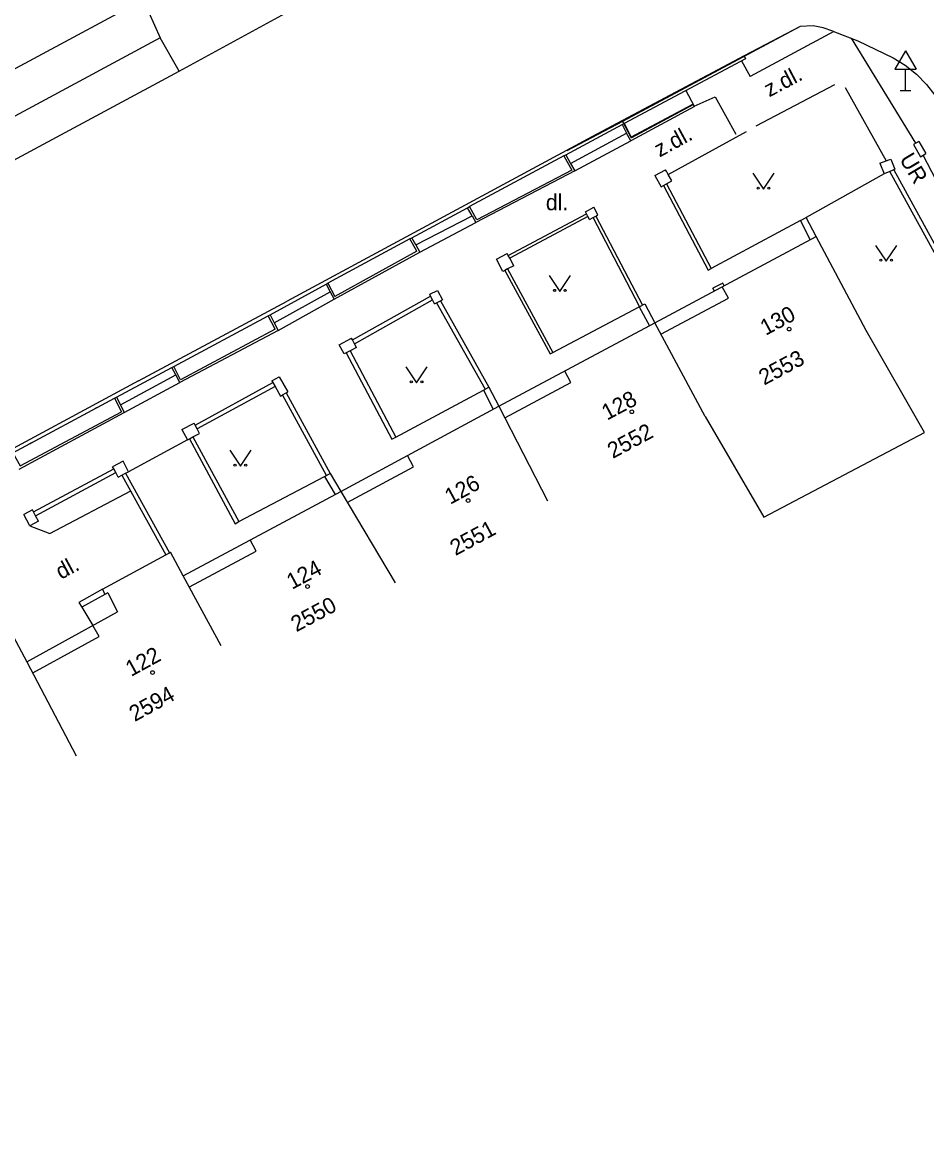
# Model space of a CAD drawing. Extents: x -584400 to -581602, y -1210894 to -1208793.
# Drawn here: x -582083.3 to -582040.8, y -1209258.2 to -1209206 of the extents above; entities that cross this region are included whole.
import ezdxf

# ---------------------------------------------------------------- set-up
doc = ezdxf.new("R2010")
doc.units = 0
for name, color, linetype in [('BUDOVY_MĚŘ', 7, 'Continuous'), ('POMOC_POPIS', 7, 'Continuous'), ('ROZHRANÍ_PLOCH', 7, 'Continuous'), ('ZN_BUDOV', 7, 'Continuous'), ('ZN_DOPLŇKOVÉ', 7, 'Continuous'), ('ZN_KULTUR', 7, 'Continuous'), ('Č_POPIS_EVID', 7, 'Continuous')]:
    doc.layers.add(name, color=color, linetype=linetype)

msp = doc.modelspace()

# ---------------------------------------------------------------- linework, layer by layer
at = {"layer": 'BUDOVY_MĚŘ'}
for points in [[(-582085.49, -1209209.2), (-582074.85, -1209203.48), (-582071.56, -1209201.72), (-582072.48, -1209199.99), (-582065.3, -1209196.07)], [(-582053.54, -1209220.19), (-582045.96, -1209216.13)], [(-582043.6, -1209220.54), (-582045.96, -1209216.13)], [(-582060.88, -1209224.11), (-582053.54, -1209220.19)], [(-582051.18, -1209224.6), (-582053.54, -1209220.19)], [(-582051.18, -1209224.6), (-582048.42, -1209229.33), (-582040.86, -1209225.35), (-582043.6, -1209220.54)], [(-582068.31, -1209228.12), (-582060.88, -1209224.11)], [(-582060.88, -1209224.11), (-582058.6, -1209228.56)], [(-582075.73, -1209232.09), (-582068.31, -1209228.12)], [(-582068.31, -1209228.12), (-582065.76, -1209232.42)], [(-582079.53, -1209232.72), (-582076.55, -1209231.1), (-582076.37, -1209231), (-582076.33, -1209230.98)], [(-582075.73, -1209232.09), (-582076.33, -1209230.98)], [(-582073.94, -1209235.38), (-582075.73, -1209232.09)], [(-582079.53, -1209232.72), (-582079.41, -1209232.96)], [(-582079.28, -1209232.89), (-582079.41, -1209232.96)], [(-582079.28, -1209232.89), (-582078.82, -1209233.78)], [(-582083.09, -1209236.13), (-582078.82, -1209233.78)], [(-582088.42, -1209237.39), (-582083.73, -1209234.92), (-582083.09, -1209236.13)], [(-582083.09, -1209236.13), (-582080.77, -1209240.56)]]:
    msp.add_lwpolyline(points, dxfattribs=at)
at = {"layer": 'ROZHRANÍ_PLOCH'}
for points in [[(-582077.62, -1209204.97), (-582076.81, -1209206.77)], [(-582075.92, -1209208.34), (-582070.22, -1209205.24)], [(-582045.17, -1209206.46), (-582045.62, -1209206.3), (-582046.09, -1209206.22), (-582046.71, -1209206.24), (-582055.07, -1209210.71)], [(-582046.71, -1209206.24), (-582049.35, -1209207.63)], [(-582076.81, -1209206.77), (-582092.48, -1209215.21)], [(-582075.92, -1209208.34), (-582076.81, -1209206.77)], [(-582045.12, -1209206.48), (-582049.06, -1209208.59)], [(-582045.17, -1209206.46), (-582043.99, -1209206.92), (-582042.34, -1209207.71)], [(-582041.26, -1209211.73), (-582044.29, -1209206.79)], [(-582049.35, -1209207.63), (-582055.06, -1209210.67), (-582056.51, -1209211.43), (-582070.84, -1209219.16)], [(-582049.28, -1209207.76), (-582054.99, -1209210.8)], [(-582049.46, -1209207.86), (-582049.06, -1209208.59)], [(-582049.35, -1209207.63), (-582049.28, -1209207.77)], [(-582042.34, -1209207.71), (-582041.77, -1209208.07), (-582041.24, -1209208.49), (-582040.76, -1209208.98), (-582040.37, -1209209.48)], [(-582091.59, -1209216.77), (-582075.92, -1209208.34)], [(-582052.08, -1209209.25), (-582051.69, -1209209.99), (-582050.71, -1209209.55), (-582049.74, -1209211.31)], [(-582055.07, -1209210.71), (-582054.68, -1209211.45), (-582051.75, -1209209.89)], [(-582051.68, -1209210.01), (-582054.68, -1209211.62)], [(-582051.73, -1209209.92), (-582054.64, -1209211.48)], [(-582057.73, -1209212.28), (-582055.08, -1209210.85)], [(-582055.07, -1209210.71), (-582057.68, -1209212.1)], [(-582055.08, -1209210.85), (-582054.99, -1209210.8)], [(-582055.08, -1209210.85), (-582054.87, -1209211.26)], [(-582054.99, -1209210.8), (-582054.64, -1209211.48)], [(-582057.51, -1209212.69), (-582054.87, -1209211.26)], [(-582054.68, -1209211.62), (-582054.87, -1209211.26)], [(-582057.31, -1209213.04), (-582054.68, -1209211.62)], [(-582041.26, -1209211.73), (-582041.38, -1209211.8), (-582041.04, -1209212.37), (-582040.92, -1209212.3)], [(-582041.13, -1209211.65), (-582041.26, -1209211.73)], [(-582041.13, -1209211.65), (-582040.79, -1209212.22)], [(-582057.82, -1209212.33), (-582062.26, -1209214.72)], [(-582057.82, -1209212.33), (-582057.45, -1209213), (-582061.92, -1209215.34), (-582062.26, -1209214.72)], [(-582057.82, -1209212.33), (-582057.73, -1209212.28)], [(-582057.73, -1209212.28), (-582057.51, -1209212.69)], [(-582040.92, -1209212.3), (-582040.79, -1209212.22)], [(-582009.14, -1209271.4), (-582035.46, -1209222.79), (-582040.92, -1209212.3)], [(-582057.31, -1209213.04), (-582061.96, -1209215.47)], [(-582057.51, -1209212.69), (-582057.31, -1209213.04)], [(-582062.35, -1209214.77), (-582062.26, -1209214.72)], [(-582064.98, -1209216.18), (-582062.35, -1209214.77)], [(-582064.79, -1209216.52), (-582062.14, -1209215.15)], [(-582062.14, -1209215.15), (-582062.35, -1209214.77)], [(-582062.14, -1209215.15), (-582061.96, -1209215.47)], [(-582046.69, -1209215.37), (-582046.42, -1209215.23)], [(-582045.96, -1209216.13), (-582046.42, -1209215.23)], [(-582064.6, -1209216.86), (-582061.96, -1209215.47)], [(-582046.69, -1209215.37), (-582050.89, -1209217.63)], [(-582046.23, -1209216.27), (-582046.69, -1209215.37)], [(-582065.07, -1209216.23), (-582068.92, -1209218.32)], [(-582065.07, -1209216.23), (-582064.98, -1209216.18)], [(-582064.74, -1209216.82), (-582065.07, -1209216.23)], [(-582064.79, -1209216.52), (-582064.98, -1209216.18)], [(-582064.79, -1209216.52), (-582064.6, -1209216.86)], [(-582068.63, -1209219.07), (-582064.6, -1209216.86)], [(-582064.74, -1209216.82), (-582068.59, -1209218.94)], [(-582071.64, -1209219.81), (-582069.01, -1209218.37)], [(-582069.01, -1209218.37), (-582068.92, -1209218.32)], [(-582069.01, -1209218.37), (-582068.82, -1209218.72)], [(-582068.92, -1209218.32), (-582068.59, -1209218.94)], [(-582050.29, -1209218.45), (-582050.35, -1209218.32), (-582050.81, -1209218.56)], [(-582071.45, -1209220.19), (-582068.82, -1209218.72)], [(-582068.82, -1209218.72), (-582068.63, -1209219.07)], [(-582053.26, -1209220.72), (-582050.08, -1209219.02), (-582050.37, -1209218.49)], [(-582050.74, -1209218.69), (-582050.81, -1209218.56)], [(-582077.84, -1209222.92), (-582070.84, -1209219.16)], [(-582071.27, -1209220.54), (-582068.63, -1209219.07)], [(-582054.28, -1209219.43), (-582054.02, -1209219.29), (-582053.54, -1209220.19)], [(-582076.17, -1209222.24), (-582071.73, -1209219.86)], [(-582071.73, -1209219.86), (-582071.64, -1209219.81)], [(-582071.41, -1209220.48), (-582071.73, -1209219.86)], [(-582071.64, -1209219.81), (-582071.45, -1209220.19)], [(-582058.34, -1209221.58), (-582054.28, -1209219.43)], [(-582054.28, -1209219.43), (-582053.8, -1209220.33)], [(-582071.45, -1209220.19), (-582071.27, -1209220.54)], [(-582071.41, -1209220.48), (-582075.85, -1209222.86), (-582076.17, -1209222.24)], [(-582071.27, -1209220.54), (-582075.89, -1209223)], [(-582078.87, -1209223.68), (-582076.26, -1209222.29)], [(-582076.26, -1209222.29), (-582076.17, -1209222.24)], [(-582076.07, -1209222.64), (-582076.26, -1209222.29)], [(-582060.6, -1209224.65), (-582057.5, -1209222.99), (-582057.78, -1209222.46)], [(-582077.84, -1209222.92), (-582085.52, -1209227.05)], [(-582078.68, -1209224.05), (-582076.07, -1209222.64)], [(-582078.5, -1209224.41), (-582075.89, -1209223)], [(-582075.89, -1209223), (-582076.07, -1209222.64)], [(-582065.73, -1209225.57), (-582061.61, -1209223.35)], [(-582061.61, -1209223.35), (-582061.35, -1209223.21), (-582060.88, -1209224.11)], [(-582061.61, -1209223.35), (-582061.15, -1209224.25)], [(-582083.74, -1209226.3), (-582078.96, -1209223.73)], [(-582078.96, -1209223.73), (-582078.87, -1209223.68)], [(-582078.96, -1209223.73), (-582078.63, -1209224.37)], [(-582078.87, -1209223.68), (-582078.68, -1209224.05)], [(-582078.68, -1209224.05), (-582078.5, -1209224.41)], [(-582083.74, -1209226.3), (-582083.4, -1209226.92), (-582078.63, -1209224.37)], [(-582083.44, -1209227.07), (-582078.5, -1209224.41)], [(-582079.85, -1209224.2), (-582079.76, -1209224.15)], [(-582082.95, -1209225.87), (-582082.89, -1209225.84)], [(-582082.93, -1209225.86), (-582082.86, -1209225.82)], [(-582068.01, -1209228.64), (-582064.89, -1209226.96), (-582065.18, -1209226.43)], [(-582073.11, -1209229.54), (-582069.08, -1209227.42)], [(-582069.08, -1209227.42), (-582068.82, -1209227.27), (-582068.31, -1209228.12)], [(-582069.08, -1209227.42), (-582068.58, -1209228.26)], [(-582082.94, -1209229.74), (-582082, -1209230.1), (-582078.2, -1209228.09)], [(-582075.44, -1209232.61), (-582072.3, -1209230.93), (-582072.58, -1209230.4)], [(-582079.53, -1209232.72), (-582080.64, -1209233.34), (-582080.5, -1209233.57)], [(-582079.41, -1209232.96), (-582080.5, -1209233.57)], [(-582080.5, -1209233.57), (-582079.98, -1209234.42)], [(-582082.81, -1209236.66), (-582079.69, -1209234.94), (-582079.98, -1209234.42)]]:
    msp.add_lwpolyline(points, dxfattribs=at)
at = {"layer": 'ZN_BUDOV'}
for centre in [(-582047.23, -1209220.48), (-582054.63, -1209224.37), (-582062.33, -1209228.55), (-582069.88, -1209232.59), (-582077.17, -1209236.64)]:
    msp.add_circle(centre, 0.0875, dxfattribs=at)
at = {"layer": 'ZN_DOPLŇKOVÉ'}
for p, q in [((-582041.75, -1209207.384), (-582042.25, -1209208.25)), ((-582041.75, -1209207.384), (-582041.25, -1209208.25)), ((-582042.25, -1209208.25), (-582041.25, -1209208.25)), ((-582041.75, -1209209.25), (-582041.75, -1209208.25)), ((-582042, -1209209.25), (-582041.5, -1209209.25))]:
    msp.add_line(p, q, dxfattribs=at)
for points in [[(-582048.77, -1209210.91), (-582045.08, -1209208.98)], [(-582044.59, -1209209.12), (-582042.66, -1209212.56)], [(-582052.92, -1209213.2), (-582049.24, -1209211.19)], [(-582042.96, -1209212.68), (-582042.66, -1209212.56)], [(-582042.66, -1209212.56), (-582042.54, -1209212.52), (-582042.44, -1209212.48), (-582042.25, -1209212.96), (-582042.3, -1209212.98)], [(-582053.54, -1209213.26), (-582053.04, -1209212.98)], [(-582052.92, -1209213.2), (-582052.98, -1209213.08), (-582053.04, -1209212.98)], [(-582042.96, -1209212.68), (-582042.76, -1209213.17)], [(-582042.49, -1209213.06), (-582042.76, -1209213.17)], [(-582042.3, -1209212.98), (-582042.49, -1209213.06)], [(-582036.58, -1209223.83), (-582042.49, -1209213.06)], [(-582042.3, -1209212.98), (-582036.4, -1209223.74)], [(-582053.54, -1209213.26), (-582053.25, -1209213.78), (-582053.14, -1209213.72)], [(-582053.14, -1209213.72), (-582053, -1209213.64)], [(-582053, -1209213.64), (-582052.75, -1209213.5), (-582052.92, -1209213.2)], [(-582053, -1209213.64), (-582050.89, -1209217.63)], [(-582042.76, -1209213.17), (-582046.42, -1209215.23)], [(-582053.14, -1209213.72), (-582051.04, -1209217.71), (-582050.89, -1209217.63)], [(-582060.44, -1209217.01), (-582056.76, -1209215.05)], [(-582056.69, -1209215.19), (-582060.37, -1209217.14)], [(-582056.76, -1209215.05), (-582056.81, -1209214.96), (-582056.42, -1209214.75)], [(-582056.69, -1209215.19), (-582056.76, -1209215.05)], [(-582056.62, -1209215.32), (-582056.69, -1209215.19)], [(-582056.62, -1209215.32), (-582056.45, -1209215.23)], [(-582056.45, -1209215.23), (-582056.32, -1209215.16)], [(-582054.26, -1209219.42), (-582056.45, -1209215.23)], [(-582056.32, -1209215.16), (-582056.23, -1209215.11), (-582056.42, -1209214.75)], [(-582056.32, -1209215.16), (-582054.13, -1209219.35)], [(-582060.6, -1209217.72), (-582060.69, -1209217.77), (-582061, -1209217.19), (-582060.49, -1209216.92)], [(-582060.44, -1209217.01), (-582060.49, -1209216.92)], [(-582060.37, -1209217.14), (-582060.44, -1209217.01)], [(-582060.18, -1209217.5), (-582060.37, -1209217.14)], [(-582060.47, -1209217.65), (-582060.6, -1209217.72)], [(-582060.6, -1209217.72), (-582058.47, -1209221.65), (-582058.34, -1209221.58)], [(-582060.18, -1209217.5), (-582060.47, -1209217.65)], [(-582060.47, -1209217.65), (-582058.34, -1209221.58)], [(-582064.09, -1209218.93), (-582064.13, -1209218.84), (-582063.77, -1209218.66), (-582063.54, -1209219.11)], [(-582067.77, -1209220.99), (-582064.09, -1209218.93)], [(-582067.67, -1209221.17), (-582064, -1209219.11)], [(-582064, -1209219.11), (-582064.09, -1209218.93)], [(-582063.91, -1209219.29), (-582064, -1209219.11)], [(-582063.91, -1209219.29), (-582063.81, -1209219.24)], [(-582063.81, -1209219.24), (-582063.63, -1209219.15)], [(-582063.81, -1209219.24), (-582061.52, -1209223.31)], [(-582063.63, -1209219.15), (-582063.54, -1209219.11)], [(-582063.63, -1209219.15), (-582061.35, -1209223.21)], [(-582068.06, -1209221.6), (-582068.15, -1209221.65), (-582068.39, -1209221.22), (-582067.82, -1209220.9)], [(-582067.77, -1209220.99), (-582067.82, -1209220.9)], [(-582067.67, -1209221.17), (-582067.77, -1209220.99)], [(-582067.88, -1209221.5), (-582068.06, -1209221.6)], [(-582067.58, -1209221.34), (-582067.88, -1209221.5)], [(-582067.88, -1209221.5), (-582065.73, -1209225.57)], [(-582067.58, -1209221.34), (-582067.67, -1209221.17)], [(-582068.06, -1209221.6), (-582065.91, -1209225.66), (-582065.73, -1209225.57)], [(-582075.17, -1209225), (-582071.51, -1209223)], [(-582071.56, -1209222.92), (-582071.21, -1209222.73), (-582070.8, -1209223.43)], [(-582071.56, -1209222.92), (-582071.51, -1209223)], [(-582071.51, -1209223), (-582071.41, -1209223.18)], [(-582071.41, -1209223.18), (-582075.08, -1209225.17)], [(-582071.41, -1209223.18), (-582071.15, -1209223.63), (-582071.06, -1209223.58)], [(-582071.06, -1209223.58), (-582070.89, -1209223.48)], [(-582068.99, -1209227.37), (-582071.06, -1209223.58)], [(-582070.89, -1209223.48), (-582070.8, -1209223.43)], [(-582070.89, -1209223.48), (-582068.82, -1209227.27)], [(-582075.79, -1209225.2), (-582075.22, -1209224.91)], [(-582075.17, -1209225), (-582075.22, -1209224.91)], [(-582075.08, -1209225.17), (-582075.17, -1209225)], [(-582075.79, -1209225.2), (-582075.53, -1209225.69), (-582075.44, -1209225.64)], [(-582075.44, -1209225.64), (-582075.27, -1209225.55)], [(-582075.44, -1209225.64), (-582073.29, -1209229.64), (-582073.11, -1209229.54)], [(-582075.27, -1209225.55), (-582074.97, -1209225.39), (-582075.08, -1209225.17)], [(-582075.27, -1209225.55), (-582073.11, -1209229.54)], [(-582075.53, -1209225.69), (-582078.3, -1209227.19)], [(-582078.44, -1209227.26), (-582078.3, -1209227.19), (-582078.56, -1209226.7), (-582079.05, -1209226.96)], [(-582082.77, -1209229.08), (-582079, -1209227.05)], [(-582082.68, -1209229.26), (-582078.9, -1209227.23)], [(-582079, -1209227.05), (-582079.05, -1209226.96)], [(-582078.9, -1209227.23), (-582079, -1209227.05)], [(-582078.79, -1209227.45), (-582078.9, -1209227.23)], [(-582078.79, -1209227.45), (-582078.61, -1209227.35)], [(-582078.61, -1209227.35), (-582078.44, -1209227.26)], [(-582078.61, -1209227.35), (-582076.55, -1209231.1)], [(-582078.44, -1209227.26), (-582076.37, -1209231)], [(-582082.77, -1209229.08), (-582082.82, -1209228.99), (-582083.22, -1209229.21)], [(-582082.54, -1209229.52), (-582082.94, -1209229.74), (-582083.22, -1209229.21)], [(-582082.68, -1209229.26), (-582082.77, -1209229.08)], [(-582082.54, -1209229.52), (-582082.68, -1209229.26)]]:
    msp.add_lwpolyline(points, dxfattribs=at)
at = {"layer": 'ZN_KULTUR'}
for points in [[(-582048.93, -1209213.15), (-582048.43, -1209213.9), (-582047.93, -1209213.15)], [(-582043.16, -1209216.54), (-582042.66, -1209217.29), (-582042.16, -1209216.54)], [(-582058.51, -1209217.96), (-582058.01, -1209218.71), (-582057.51, -1209217.96)], [(-582065.25, -1209222.26), (-582064.75, -1209223.01), (-582064.25, -1209222.26)], [(-582073.54, -1209226.18), (-582073.04, -1209226.93), (-582072.54, -1209226.18)]]:
    msp.add_lwpolyline(points, dxfattribs=at)
for centre in [(-582048.68, -1209213.85), (-582048.18, -1209213.85), (-582042.91, -1209217.24), (-582042.41, -1209217.24), (-582058.26, -1209218.66), (-582057.76, -1209218.66), (-582065, -1209222.96), (-582064.5, -1209222.96), (-582073.29, -1209226.88), (-582072.79, -1209226.88)]:
    msp.add_circle(centre, 0.05, dxfattribs=at)

# ---------------------------------------------------------------- texts
at = {"layer": 'POMOC_POPIS'}
for s, rotation, p in [('z.dl.', 27.76, (-582048.16, -1209209.58)), ('z.dl.', 28.5886, (-582053.32, -1209212.41)), ('UR', 300.86, (-582042.06, -1209212.48)), ('dl.', 28.2593, (-582081.48, -1209232.28))]:
    msp.add_text(s, height=0.75, rotation=rotation, dxfattribs=at).set_placement(p)
msp.add_text('dl.', height=0.75, dxfattribs=at).set_placement((-582058.67, -1209214.89))
at = {"layer": 'Č_POPIS_EVID'}
for s, rotation, p in [('130', 28.1902, (-582048.33, -1209220.8)), ('2553', 28.1902, (-582048.4, -1209223.14)), ('128', 28.1069, (-582055.79, -1209224.79)), ('2552', 28.1069, (-582055.52, -1209226.59)), ('126', 28.3407, (-582063.17, -1209228.75)), ('2551', 28.3407, (-582062.92, -1209231.16)), ('124', 28.1405, (-582070.61, -1209232.75)), ('2550', 28.1405, (-582070.41, -1209234.75)), ('122', 28.8185, (-582078.18, -1209236.85)), ('2594', 28.8185, (-582078.01, -1209238.97))]:
    msp.add_text(s, height=0.75, rotation=rotation, dxfattribs=at).set_placement(p)

doc.saveas('drawing.dxf')
